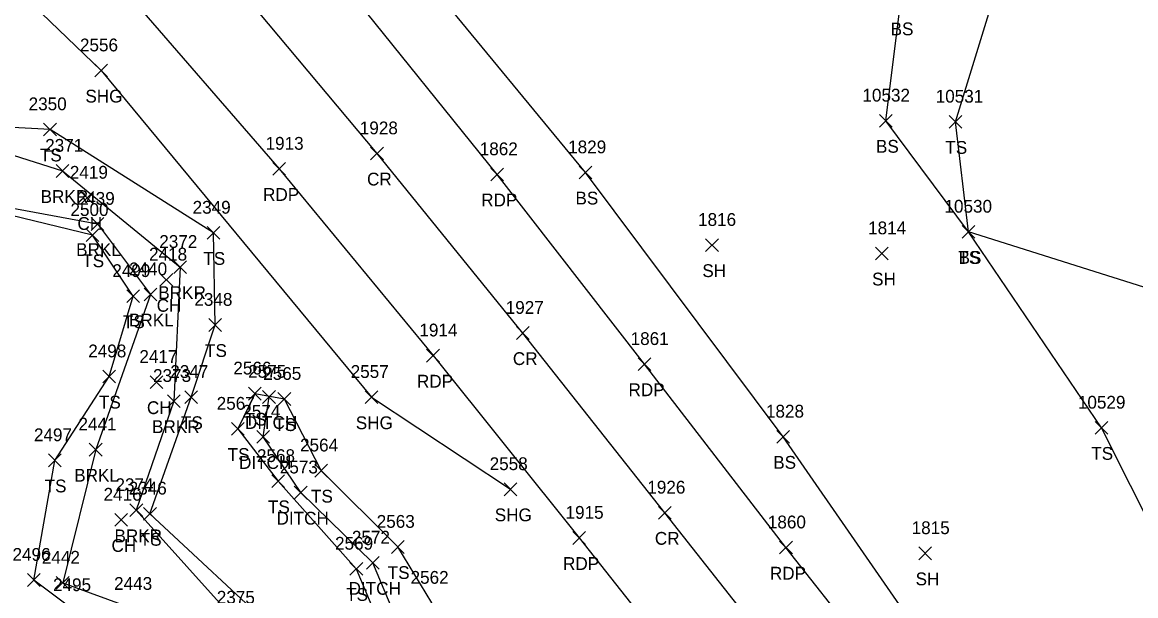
# Model space of a CAD drawing. Extents: x 1482574 to 1485769, y 580696 to 595649.
# Drawn here: x 1484885.5 to 1485059.6, y 582606.5 to 582696.2 of the extents above; entities that cross this region are included whole.
import ezdxf

# ---------------------------------------------------------------- set-up
doc = ezdxf.new("R2010")
doc.units = 0
for name, color, linetype in [('D_A', 7, 'Continuous'), ('D_I', 7, 'Continuous'), ('D_TIC', 7, 'Continuous'), ('DD', 7, 'Continuous'), ('L_A', 7, 'Continuous'), ('L_I', 7, 'Continuous'), ('L_TIC', 7, 'Continuous'), ('LAWE', 7, 'Continuous'), ('LELB', 7, 'Continuous'), ('P_A', 7, 'Continuous'), ('P_I', 7, 'Continuous'), ('P_TIC', 7, 'Continuous'), ('PET', 7, 'Continuous'), ('PRC', 7, 'Continuous'), ('PSU', 7, 'Continuous')]:
    doc.layers.add(name, color=color, linetype=linetype)

msp = doc.modelspace()

# ---------------------------------------------------------------- linework, layer by layer
at = {"layer": 'D_TIC'}
for points in [[(1484923.1, 582636.58), (1484925.1, 582638.58)], [(1484925.1, 582636.58), (1484923.1, 582638.58)], [(1484922.18, 582630.34), (1484924.18, 582632.33)], [(1484924.18, 582630.34), (1484922.18, 582632.33)], [(1484928.05, 582621.62), (1484930.05, 582623.62)], [(1484930.05, 582621.62), (1484928.05, 582623.62)], [(1484939.31, 582610.65), (1484941.31, 582612.65)], [(1484941.31, 582610.65), (1484939.31, 582612.65)]]:
    msp.add_lwpolyline(points, dxfattribs=at)
at = {"layer": 'DD'}
msp.add_lwpolyline([(1484946.6, 582596.72), (1484940.31, 582611.65), (1484929.05, 582622.62), (1484923.18, 582631.33), (1484924.1, 582637.58)], dxfattribs=at)
at = {"layer": 'L_TIC'}
for points in [[(1485019.51, 582679.76), (1485021.51, 582681.76)], [(1485021.51, 582679.76), (1485019.51, 582681.76)], [(1485030.39, 582679.59), (1485032.39, 582681.59)], [(1485032.39, 582679.59), (1485030.39, 582681.59)], [(1484888.87, 582678.4), (1484890.87, 582680.4)], [(1484890.87, 582678.4), (1484888.87, 582680.4)], [(1484890.82, 582671.91), (1484892.82, 582673.91)], [(1484892.82, 582671.91), (1484890.82, 582673.91)], [(1484972.55, 582671.67), (1484974.55, 582673.67)], [(1484974.55, 582671.67), (1484972.55, 582673.67)], [(1484894.67, 582667.7), (1484896.67, 582669.7)], [(1484896.67, 582667.7), (1484894.67, 582669.7)], [(1484896.3, 582663.62), (1484898.3, 582665.62)], [(1484898.3, 582663.62), (1484896.3, 582665.62)], [(1484895.5, 582661.87), (1484897.5, 582663.87)], [(1484897.5, 582661.87), (1484895.5, 582663.87)], [(1484914.43, 582662.23), (1484916.43, 582664.23)], [(1484916.43, 582662.23), (1484914.43, 582664.23)], [(1485032.42, 582662.39), (1485034.42, 582664.39)], [(1485034.42, 582662.39), (1485032.42, 582664.39)], [(1485032.42, 582662.39), (1485034.42, 582664.39)], [(1485034.42, 582662.39), (1485032.42, 582664.39)], [(1484992.33, 582660.32), (1484994.33, 582662.32)], [(1484994.33, 582660.32), (1484992.33, 582662.32)], [(1485018.86, 582659.01), (1485020.86, 582661.01)], [(1485020.86, 582659.01), (1485018.86, 582661.01)], [(1484909.21, 582656.88), (1484911.21, 582658.88)], [(1484911.21, 582656.88), (1484909.21, 582658.88)], [(1484907.05, 582654.9), (1484909.05, 582656.9)], [(1484909.05, 582654.9), (1484907.05, 582656.9)], [(1484901.87, 582652.33), (1484903.87, 582654.33)], [(1484903.87, 582652.33), (1484901.87, 582654.33)], [(1484904.57, 582652.61), (1484906.57, 582654.6)], [(1484906.57, 582652.61), (1484904.57, 582654.6)], [(1484914.69, 582647.83), (1484916.69, 582649.83)], [(1484916.69, 582647.83), (1484914.69, 582649.83)], [(1484898.11, 582639.77), (1484900.11, 582641.77)], [(1484900.11, 582639.77), (1484898.11, 582641.77)], [(1484905.53, 582638.9), (1484907.53, 582640.9)], [(1484907.53, 582638.9), (1484905.53, 582640.9)], [(1484908.23, 582635.93), (1484910.23, 582637.93)], [(1484910.23, 582635.93), (1484908.23, 582637.93)], [(1484910.93, 582636.55), (1484912.93, 582638.55)], [(1484912.93, 582636.55), (1484910.93, 582638.55)], [(1484920.89, 582637.09), (1484922.89, 582639.09)], [(1484922.89, 582637.09), (1484920.89, 582639.09)], [(1484925.5, 582636.25), (1484927.5, 582638.25)], [(1484927.5, 582636.25), (1484925.5, 582638.25)], [(1484918.23, 582631.58), (1484920.23, 582633.58)], [(1484920.23, 582631.58), (1484918.23, 582633.58)], [(1485053.19, 582631.75), (1485055.19, 582633.75)], [(1485055.19, 582631.75), (1485053.19, 582633.75)], [(1485003.45, 582630.35), (1485005.45, 582632.35)], [(1485005.45, 582630.35), (1485003.45, 582632.35)], [(1484896.01, 582628.34), (1484898.01, 582630.34)], [(1484898.01, 582628.34), (1484896.01, 582630.34)], [(1484889.62, 582626.66), (1484891.62, 582628.66)], [(1484891.62, 582626.66), (1484889.62, 582628.66)], [(1484931.25, 582625.06), (1484933.25, 582627.06)], [(1484933.25, 582625.06), (1484931.25, 582627.06)], [(1484924.52, 582623.4), (1484926.52, 582625.4)], [(1484926.52, 582623.4), (1484924.52, 582625.4)], [(1484902.36, 582618.87), (1484904.36, 582620.87)], [(1484904.36, 582618.87), (1484902.36, 582620.87)], [(1484899.99, 582617.36), (1484901.99, 582619.36)], [(1484901.99, 582617.36), (1484899.99, 582619.36)], [(1484904.49, 582618.32), (1484906.49, 582620.32)], [(1484906.49, 582618.32), (1484904.49, 582620.32)], [(1484943.24, 582613.12), (1484945.24, 582615.12)], [(1484945.24, 582613.12), (1484943.24, 582615.12)], [(1485025.66, 582612.13), (1485027.66, 582614.13)], [(1485027.66, 582612.13), (1485025.66, 582614.13)], [(1484936.74, 582609.7), (1484938.74, 582611.7)], [(1484938.74, 582609.7), (1484936.74, 582611.7)], [(1484886.33, 582607.96), (1484888.33, 582609.96)], [(1484888.33, 582607.96), (1484886.33, 582609.96)], [(1484890.86, 582607.51), (1484892.86, 582609.51)], [(1484892.86, 582607.51), (1484890.86, 582609.51)]]:
    msp.add_lwpolyline(points, dxfattribs=at)
at = {"layer": 'LAWE'}
for points in [[(1484783.96, 582697.96), (1484808.76, 582673.13), (1484832.89, 582667.86), (1484869.92, 582669.72), (1484897.3, 582664.62), (1484905.57, 582653.6), (1484897.01, 582629.34), (1484891.86, 582608.51), (1484903.15, 582604.42), (1484918.17, 582591.77), (1484939.9, 582580.76), (1484941.72, 582568.75), (1484933.56, 582562.94), (1484931.98, 582550.35), (1484944.21, 582534.96), (1484961.03, 582524.49), (1484961.26, 582514.49), (1484945.15, 582512.1), (1484932.11, 582500.43), (1484930.46, 582483.79), (1484936.35, 582475.35), (1484953.1, 582469.48), (1484971.03, 582465.85), (1484973.84, 582452.87)], [(1484869.97, 582679.84), (1484891.82, 582672.91), (1484910.21, 582657.88), (1484909.22, 582636.93), (1484903.36, 582619.86), (1484919.2, 582602.26), (1484945.36, 582593.72), (1484954.72, 582575.33), (1484949.38, 582564.3), (1484943.55, 582553.18), (1484951.81, 582541.52), (1484969.68, 582521), (1484972.74, 582512.97), (1484965.34, 582499.45), (1484958.18, 582504.7), (1484943.83, 582501.18), (1484935.67, 582493.57), (1484938.16, 582484.69), (1484954.6, 582478.51), (1484980.29, 582474.79), (1484992.4, 582460.31), (1484975.91, 582441.29)]]:
    msp.add_lwpolyline(points, dxfattribs=at)
at = {"layer": 'LELB'}
for points in [[(1485085.31, 582518.26), (1485063.77, 582549.84), (1485052.23, 582564.77), (1485030.99, 582593.06), (1485004.46, 582631.35), (1484973.55, 582672.67), (1484941.27, 582711.9), (1484936.52, 582741.2), (1484953.28, 582769.41), (1484998.79, 582769.93), (1485025.85, 582772.93)], [(1485224.74, 582639.78), (1485196.88, 582609.06), (1485143.67, 582605.47), (1485103.56, 582642.01), (1485078.62, 582649.11), (1485033.42, 582663.39), (1485020.51, 582680.76), (1485022.81, 582699.12), (1485037.24, 582735.49)], [(1485196.26, 582557.35), (1485170.58, 582541.88), (1485146.09, 582541.96), (1485091.26, 582599.09), (1485067.83, 582605.59), (1485054.19, 582632.75), (1485033.42, 582663.39), (1485031.39, 582680.59), (1485038.26, 582703.02), (1485047.33, 582734.47)], [(1484925.76, 582600.44), (1484905.49, 582619.32), (1484911.93, 582637.55), (1484915.69, 582648.83), (1484915.43, 582663.23), (1484889.88, 582679.4), (1484872.27, 582680.32)], [(1484928.48, 582497.38), (1484932.08, 582502.58), (1484947.4, 582515.4), (1484959.54, 582516.29), (1484945.93, 582531.58), (1484940.51, 582533.73), (1484930.59, 582548.43), (1484932.42, 582560.92), (1484926.07, 582571.31), (1484930.86, 582584.81), (1484917.71, 582589.91), (1484905.59, 582598.82), (1484893.59, 582604.22), (1484887.33, 582608.96), (1484890.62, 582627.66), (1484899.11, 582640.77), (1484902.87, 582653.33), (1484896.5, 582662.87), (1484878.25, 582667.32)], [(1484948.75, 582594.94), (1484949.53, 582605.37), (1484944.24, 582614.12), (1484932.25, 582626.06), (1484926.5, 582637.25), (1484921.89, 582638.09), (1484919.23, 582632.58), (1484925.52, 582624.4), (1484937.74, 582610.7), (1484942.9, 582598.42)]]:
    msp.add_lwpolyline(points, dxfattribs=at)
at = {"layer": 'P_TIC'}
for points in [[(1484896.86, 582687.61), (1484898.86, 582689.61)], [(1484898.86, 582687.61), (1484896.86, 582689.61)], [(1484939.98, 582674.64), (1484941.98, 582676.64)], [(1484941.98, 582674.64), (1484939.98, 582676.64)], [(1484924.69, 582672.23), (1484926.68, 582674.23)], [(1484926.68, 582672.23), (1484924.69, 582674.23)], [(1484958.77, 582671.37), (1484960.77, 582673.37)], [(1484960.77, 582671.37), (1484958.77, 582673.37)], [(1484962.78, 582646.58), (1484964.78, 582648.57)], [(1484964.78, 582646.58), (1484962.78, 582648.57)], [(1484948.73, 582643.04), (1484950.73, 582645.04)], [(1484950.73, 582643.04), (1484948.73, 582645.04)], [(1484981.79, 582641.7), (1484983.79, 582643.7)], [(1484983.79, 582641.7), (1484981.79, 582643.7)], [(1484939.12, 582636.55), (1484941.12, 582638.54)], [(1484941.12, 582636.55), (1484939.12, 582638.54)], [(1484960.84, 582622.14), (1484962.84, 582624.14)], [(1484962.84, 582622.14), (1484960.84, 582624.14)], [(1484984.97, 582618.47), (1484986.97, 582620.47)], [(1484986.97, 582618.47), (1484984.97, 582620.47)], [(1484971.57, 582614.53), (1484973.56, 582616.53)], [(1484973.56, 582614.53), (1484971.57, 582616.53)], [(1485003.89, 582613.03), (1485005.89, 582615.02)], [(1485005.89, 582613.03), (1485003.89, 582615.02)]]:
    msp.add_lwpolyline(points, dxfattribs=at)
at = {"layer": 'PET'}
for points in [[(1484783.04, 582780.19), (1484816.25, 582767.32), (1484847.84, 582751.48), (1484876.02, 582728.08), (1484901.46, 582701.24), (1484925.69, 582673.23), (1484949.73, 582644.04), (1484972.56, 582615.53), (1484995.3, 582586.77), (1485019.13, 582557.04), (1485042.77, 582527.44), (1485066.53, 582498.21), (1485089.27, 582469.57)], [(1485094.13, 582501.71), (1485072.48, 582528.26), (1485049.9, 582557.04), (1485027.88, 582584.88), (1485004.89, 582614.03), (1484982.79, 582642.7), (1484959.77, 582672.37), (1484936.56, 582701.17), (1484925.33, 582718.24), (1484917.44, 582737.08), (1484915.91, 582746.65), (1484920.97, 582762.27), (1484930.57, 582771.02), (1484966.22, 582774.33), (1485007.94, 582777.05), (1485018.3, 582777.6)]]:
    msp.add_lwpolyline(points, dxfattribs=at)
at = {"layer": 'PRC'}
msp.add_lwpolyline([(1485098.72, 582476.85), (1485076.3, 582505.09), (1485053.49, 582533.67), (1485030.92, 582562.29), (1485008.08, 582591.35), (1484985.97, 582619.47), (1484963.78, 582647.57), (1484940.98, 582675.64), (1484917.81, 582703.39), (1484893.69, 582730.34), (1484867.17, 582755.69), (1484836.99, 582775.91), (1484802.79, 582788.83), (1484784.86, 582792.77)], dxfattribs=at)
at = {"layer": 'PSU'}
msp.add_lwpolyline([(1484782.88, 582778.58), (1484792.87, 582763.35), (1484832.32, 582744.23), (1484859.31, 582725.69), (1484897.86, 582688.61), (1484940.12, 582637.55), (1484961.84, 582623.14)], dxfattribs=at)

# ---------------------------------------------------------------- texts
at = {"layer": 'D_A'}
for p in [(1484920.34, 582632.58), (1484919.41, 582626.33), (1484925.28, 582617.62), (1484936.54, 582606.65)]:
    msp.add_text('DITCH', height=2, dxfattribs=at).set_placement(p)
at = {"layer": 'D_I'}
for s, p in [('2575', (1484920.84, 582640.58)), ('2574', (1484919.92, 582634.33)), ('2573', (1484925.79, 582625.62)), ('2572', (1484937.05, 582614.65))]:
    msp.add_text(s, height=2, dxfattribs=at).set_placement(p)
at = {"layer": 'L_A'}
for s, p in [('BS', (1485021.25, 582694.12)), ('BS', (1485018.96, 582675.76)), ('TS', (1484888.28, 582674.4)), ('TS', (1485029.8, 582675.59)), ('BRKR', (1484888.41, 582667.91)), ('BS', (1484971.99, 582667.67)), ('CH', (1484894.16, 582663.7)), ('BRKL', (1484893.95, 582659.62)), ('TS', (1485031.83, 582658.39)), ('BS', (1485031.86, 582658.39)), ('TS', (1484894.91, 582657.87)), ('TS', (1484913.84, 582658.23)), ('SH', (1484991.82, 582656.32)), ('SH', (1485018.35, 582655.01)), ('BRKR', (1484906.8, 582652.88)), ('CH', (1484906.54, 582650.9)), ('TS', (1484901.28, 582648.33)), ('BRKL', (1484902.22, 582648.6)), ('TS', (1484914.1, 582643.83)), ('TS', (1484897.52, 582635.77)), ('CH', (1484905.02, 582634.9)), ('TS', (1484910.34, 582632.55)), ('TS', (1484920.3, 582633.09)), ('TS', (1484924.91, 582632.25)), ('BRKR', (1484905.82, 582631.93)), ('TS', (1484917.64, 582627.58)), ('TS', (1485052.6, 582627.75)), ('BS', (1485002.9, 582626.35)), ('BRKL', (1484893.66, 582624.34)), ('TS', (1484889.03, 582622.66)), ('TS', (1484930.66, 582621.06)), ('TS', (1484923.93, 582619.4)), ('BRKR', (1484899.95, 582614.86)), ('CH', (1484899.48, 582613.36)), ('TS', (1484903.9, 582614.32)), ('TS', (1484942.65, 582609.12)), ('SH', (1485025.15, 582608.13)), ('TS', (1484936.15, 582605.7))]:
    msp.add_text(s, height=2, dxfattribs=at).set_placement(p)
at = {"layer": 'L_I'}
for s, p in [('10532', (1485016.84, 582683.76)), ('10531', (1485028.29, 582683.59)), ('2350', (1484886.53, 582682.4)), ('2371', (1484889.12, 582675.91)), ('1829', (1484970.85, 582675.67)), ('2419', (1484892.97, 582671.7)), ('2439', (1484894.04, 582667.62)), ('2500', (1484893.07, 582665.87)), ('2349', (1484912.16, 582666.23)), ('10530', (1485029.66, 582666.39)), ('10530', (1485029.66, 582666.39)), ('1816', (1484991.15, 582664.32)), ('1814', (1485017.73, 582663.01)), ('2372', (1484906.95, 582660.88)), ('2418', (1484905.35, 582658.9)), ('2440', (1484902.23, 582656.6)), ('2499', (1484899.61, 582656.33)), ('2348', (1484912.43, 582651.83)), ('2498', (1484895.85, 582643.77)), ('2417', (1484903.84, 582642.9)), ('2566', (1484918.52, 582641.09)), ('2373', (1484905.97, 582639.93)), ('2347', (1484908.67, 582640.55)), ('2565', (1484923.19, 582640.25)), ('10529', (1485050.51, 582635.75)), ('2567', (1484915.92, 582635.58)), ('1828', (1485001.76, 582634.35)), ('2441', (1484894.32, 582632.34)), ('2497', (1484887.36, 582630.66)), ('2564', (1484928.95, 582629.06)), ('2568', (1484922.21, 582627.4)), ('2374', (1484900.1, 582622.86)), ('2346', (1484902.17, 582622.32)), ('2416', (1484898.24, 582621.36)), ('2563', (1484940.93, 582617.12)), ('1815', (1485024.53, 582616.13)), ('2569', (1484934.42, 582613.7)), ('2496', (1484884.01, 582611.96)), ('2442', (1484888.6, 582611.51)), ('2562', (1484946.22, 582608.37)), ('2495', (1484890.34, 582607.22)), ('2443', (1484899.89, 582607.42)), ('2375', (1484915.94, 582605.26))]:
    msp.add_text(s, height=2, dxfattribs=at).set_placement(p)
at = {"layer": 'P_A'}
for s, p in [('SHG', (1484895.4, 582683.61)), ('CR', (1484939.42, 582670.64)), ('RDP', (1484923.17, 582668.23)), ('RDP', (1484957.26, 582667.37)), ('CR', (1484962.21, 582642.57)), ('RDP', (1484947.22, 582639.04)), ('RDP', (1484980.28, 582637.7)), ('SHG', (1484937.66, 582632.54)), ('SHG', (1484959.38, 582618.14)), ('CR', (1484984.4, 582614.47)), ('RDP', (1484970.05, 582610.53)), ('RDP', (1485002.38, 582609.02))]:
    msp.add_text(s, height=2, dxfattribs=at).set_placement(p)
at = {"layer": 'P_I'}
for s, p in [('2556', (1484894.55, 582691.61)), ('1928', (1484938.29, 582678.64)), ('1913', (1484923.56, 582676.23)), ('1862', (1484957.03, 582675.37)), ('1927', (1484961.09, 582650.57)), ('1914', (1484947.6, 582647.04)), ('1861', (1484980.61, 582645.7)), ('2557', (1484936.86, 582640.55)), ('2558', (1484958.58, 582626.14)), ('1926', (1484983.22, 582622.47)), ('1915', (1484970.44, 582618.53)), ('1860', (1485002.06, 582617.03))]:
    msp.add_text(s, height=2, dxfattribs=at).set_placement(p)

doc.saveas('drawing.dxf')
